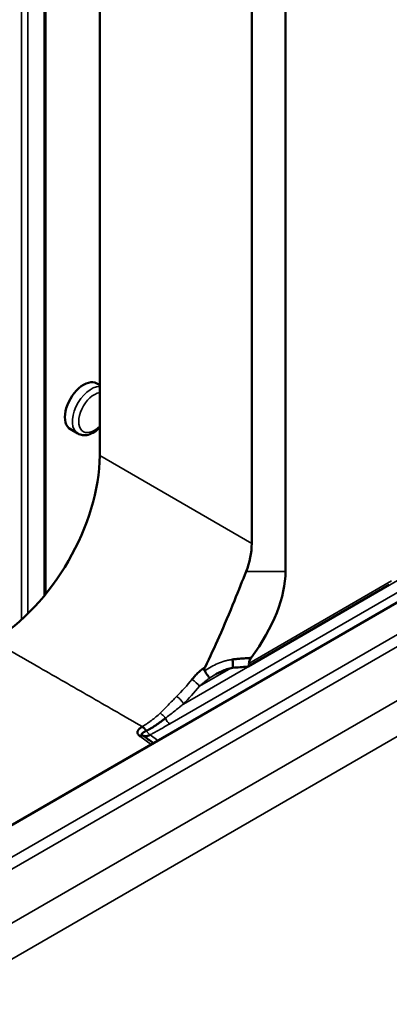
# Model space of a CAD drawing. Header units: millimetres. Extents: x 0 to 14369, y -869 to 2970.
# Tile 603 of 656: x 3699 to 3724, y 1501 to 1566. Entities that reach past the tile are written whole.
import ezdxf

# ---------------------------------------------------------------- set-up
doc = ezdxf.new("R2010")
doc.units = ezdxf.units.MM
doc.header["$LTSCALE"] = 10
doc.layers.add('Sichtbar (ISO)', color=7, linetype='Continuous', lineweight=50)
doc.layers.add('Sichtbar schmal (ISO)', color=7, linetype='Continuous', lineweight=35)

msp = doc.modelspace()

# ---------------------------------------------------------------- linework, layer by layer
at = {"layer": 'Sichtbar (ISO)'}
for p, q in [((3716.883, 1654.267), (3716.883, 1529.181)), ((3714.648, 1652.977), (3714.648, 1531.045)), ((3704.6, 1536.846), (3704.6, 1625.945)), ((3701.011, 1527.672), (3701.011, 1624.235)), ((3701.011, 1527.672), (3701.011, 1624.235)), ((3704.6, 1541.502), (3704.414, 1541.609)), ((3704.6, 1541.502), (3704.414, 1541.609)), ((3691.973, 1508.513), (3744.267, 1538.705)), ((3703.159, 1538.292), (3702.664, 1538.578)), ((3703.159, 1538.292), (3702.664, 1538.578)), ((3723.739, 1528.296), (3714.404, 1522.906)), ((3713.4, 1523.05), (3713.4, 1523.05)), ((3712.253, 1522.388), (3712.323, 1522.428)), ((3711.161, 1521.663), (3711.161, 1521.663)), ((3706.558, 1519.431), (3706.558, 1519.431)), ((3691.973, 1508.513), (3708.004, 1517.768))]:
    msp.add_line(p, q, dxfattribs=at)
for centre, major_axis, ratio, start_param, end_param in [((3703.539, 1540.093), (0.875, 1.516), 0.57735, 0, 3.141593), ((3697.519, 1532.78), (-5, -8.66), 0.578934, 0.786768, 2.354825), ((3700.525, 1531.045), (-14.123, 0), 0.578934, 2.911109, 3.141593), ((3708.429, 1524.554), (-7.652, -6.967), 0.516009, 1.952395, 2.702381), ((3707.228, 1517.905), (0.288, 0.408), 0.575771, 0.164565, 0.836278)]:
    msp.add_ellipse(centre, major_axis=major_axis, ratio=ratio, start_param=start_param, end_param=end_param, dxfattribs=at)
for points, knots in [([(3703.159, 1538.292), (3703.255, 1538.237), (3703.363, 1538.202), (3703.593, 1538.176), (3703.716, 1538.187), (3703.978, 1538.255), (3704.117, 1538.319), (3704.372, 1538.482), (3704.49, 1538.578), (3704.6, 1538.688)], [3.926991, 3.926991, 3.926991, 3.926991, 4.172192, 4.172192, 4.442035, 4.442035, 4.76494, 4.76494, 5.064295, 5.064295, 5.064295, 5.064295]), ([(3703.159, 1538.292), (3703.255, 1538.237), (3703.363, 1538.202), (3703.593, 1538.176), (3703.716, 1538.187), (3703.978, 1538.255), (3704.117, 1538.319), (3704.372, 1538.482), (3704.49, 1538.578), (3704.6, 1538.688)], [3.926991, 3.926991, 3.926991, 3.926991, 4.172192, 4.172192, 4.442035, 4.442035, 4.76494, 4.76494, 5.064295, 5.064295, 5.064295, 5.064295]), ([(3711.56, 1522.86), (3711.89, 1523.527), (3712.207, 1524.209), (3712.836, 1525.635), (3713.181, 1526.462), (3713.78, 1527.94), (3714.041, 1528.6), (3714.274, 1529.177)], [0.6167869, 0.6167869, 0.6167869, 0.6167869, 0.8361332, 0.8361332, 1.0843799, 1.0843799, 1.3005148, 1.3005148, 1.3005148, 1.3005148]), ([(3713.378, 1523.375), (3713.481, 1523.387), (3713.584, 1523.398), (3713.687, 1523.408), (3713.79, 1523.417), (3713.893, 1523.426), (3713.996, 1523.434), (3714.099, 1523.443), (3714.202, 1523.451), (3714.306, 1523.459), (3714.409, 1523.467), (3714.512, 1523.475), (3714.615, 1523.484)], [0, 0, 0, 0, 0.25, 0.25, 0.25, 0.5, 0.5, 0.5, 0.75, 0.75, 0.75, 1, 1, 1, 1]), ([(3713.378, 1523.375), (3713.383, 1523.332), (3713.386, 1523.29), (3713.39, 1523.248), (3713.393, 1523.207), (3713.395, 1523.167), (3713.397, 1523.129), (3713.399, 1523.09), (3713.4, 1523.054), (3713.401, 1523.02), (3713.401, 1522.987), (3713.401, 1522.957), (3713.4, 1522.931), (3713.4, 1522.905), (3713.398, 1522.882), (3713.397, 1522.865), (3713.395, 1522.848), (3713.392, 1522.837), (3713.389, 1522.832), (3713.388, 1522.831), (3713.387, 1522.83), (3713.386, 1522.829)], [0, 0, 0, 0, 0.125, 0.125, 0.125, 0.25, 0.25, 0.25, 0.3756362, 0.3756362, 0.3756362, 0.5, 0.5, 0.5, 0.6242237, 0.6242237, 0.6242237, 0.75, 0.75, 0.75, 0.7950407, 0.7950407, 0.7950407, 0.7950407]), ([(3714.615, 1523.484), (3714.593, 1523.455), (3714.572, 1523.424), (3714.53, 1523.351), (3714.514, 1523.317), (3714.491, 1523.259), (3714.482, 1523.227), (3714.469, 1523.168), (3714.466, 1523.139), (3714.467, 1523.112)], [-0.03273881, -0.03273881, -0.03273881, -0.03273881, -0.0270633, -0.0270633, -0.01990785, -0.01990785, -0.01003075, -0.01003075, -0.00000895, -0.00000895, -0.00000895, -0.00000895]), ([(3710.699, 1522.056), (3710.761, 1522.132), (3710.888, 1522.282), (3711.094, 1522.493), (3711.278, 1522.656), (3711.436, 1522.777), (3711.518, 1522.833), (3711.56, 1522.86)], [0, 0, 0, 0, 0.25, 0.5, 0.75, 0.875, 0.9999696, 0.9999696, 0.9999696, 0.9999696]), ([(3711.56, 1522.86), (3711.541, 1522.826), (3711.52, 1522.78), (3711.509, 1522.712), (3711.508, 1522.689), (3711.514, 1522.657), (3711.518, 1522.647), (3711.526, 1522.63), (3711.53, 1522.622), (3711.538, 1522.618)], [0.00000172, 0.00000172, 0.00000172, 0.00000172, 0.01188605, 0.01188605, 0.01748285, 0.01748285, 0.02015864, 0.02015864, 0.02227924, 0.02227924, 0.02227924, 0.02227924]), ([(3713.386, 1522.829), (3713.127, 1522.783), (3712.876, 1522.697), (3712.507, 1522.528), (3712.377, 1522.461), (3712.252, 1522.388)], [0, 0, 0, 0, 0.079916, 0.079916, 0.1245733, 0.1245733, 0.1245733, 0.1245733]), ([(3714.377, 1522.898), (3714.386, 1522.899), (3714.396, 1522.901), (3714.425, 1522.919), (3714.441, 1522.943), (3714.458, 1522.995), (3714.462, 1523.016), (3714.467, 1523.061), (3714.468, 1523.086), (3714.467, 1523.112)], [0.02895419, 0.02895419, 0.02895419, 0.02895419, 0.03624756, 0.03624756, 0.05280379, 0.05280379, 0.06121176, 0.06121176, 0.06942857, 0.06942857, 0.06942857, 0.06942857]), ([(3711.858, 1522.144), (3711.857, 1522.145), (3711.857, 1522.148), (3711.859, 1522.156), (3711.859, 1522.165), (3711.842, 1522.184), (3711.832, 1522.192), (3711.806, 1522.221), (3711.779, 1522.256), (3711.714, 1522.337), (3711.679, 1522.379), (3711.622, 1522.472), (3711.605, 1522.502), (3711.573, 1522.558), (3711.556, 1522.587), (3711.538, 1522.618)], [-0.23261, -0.23261, -0.23261, -0.23261, -0.2037836, -0.2037836, -0.1473006, -0.1473006, -0.1078732, -0.1078732, -0.0525769, -0.0525769, -0.0241802, -0.0241802, -0.0112488, -0.0112488, -0.0003759, -0.0003759, -0.0003759, -0.0003759]), ([(3707.679, 1518.661), (3707.682, 1518.663), (3707.689, 1518.666), (3707.703, 1518.673), (3707.727, 1518.685), (3707.762, 1518.703), (3707.803, 1518.724), (3707.858, 1518.754), (3707.926, 1518.792), (3708.034, 1518.855), (3708.168, 1518.937), (3708.379, 1519.077), (3708.587, 1519.225), (3708.767, 1519.358), (3708.856, 1519.425), (3708.901, 1519.459), (3708.926, 1519.478), (3708.939, 1519.488), (3708.945, 1519.493)], [0, 0, 0, 0, 0.007812, 0.015625, 0.03125, 0.0625, 0.09375, 0.125, 0.1875, 0.25, 0.375, 0.5, 0.75, 0.875, 0.9375, 0.96875, 0.984375, 1, 1, 1, 1]), ([(3707.172, 1518.737), (3707.175, 1518.741), (3707.178, 1518.745), (3707.182, 1518.749), (3707.189, 1518.757), (3707.197, 1518.766), (3707.205, 1518.774), (3707.209, 1518.779), (3707.214, 1518.783), (3707.218, 1518.788), (3707.232, 1518.8), (3707.245, 1518.812), (3707.259, 1518.823), (3707.274, 1518.836), (3707.289, 1518.848), (3707.305, 1518.86), (3707.313, 1518.866), (3707.321, 1518.873), (3707.33, 1518.879), (3707.338, 1518.886), (3707.347, 1518.893), (3707.356, 1518.899), (3707.361, 1518.903), (3707.365, 1518.906), (3707.37, 1518.909), (3707.375, 1518.912), (3707.38, 1518.916), (3707.385, 1518.919), (3707.39, 1518.922), (3707.395, 1518.925), (3707.4, 1518.928), (3707.402, 1518.93), (3707.405, 1518.932), (3707.407, 1518.933), (3707.41, 1518.934), (3707.412, 1518.936), (3707.415, 1518.937)], [0.6038627, 0.6038627, 0.6038627, 0.6038627, 0.6230692, 0.6230692, 0.6230692, 0.6666667, 0.6666667, 0.6666667, 0.6923721, 0.6923721, 0.6923721, 0.7652722, 0.7652722, 0.7652722, 0.8415223, 0.8415223, 0.8415223, 0.8806303, 0.8806303, 0.8806303, 0.9201971, 0.9201971, 0.9201971, 0.9400989, 0.9400989, 0.9400989, 0.9600491, 0.9600491, 0.9600491, 0.9800242, 0.9800242, 0.9800242, 0.9900135, 0.9900135, 0.9900135, 1, 1, 1, 1]), ([(3707.415, 1518.937), (3707.425, 1518.932), (3707.435, 1518.924), (3707.446, 1518.915), (3707.457, 1518.906), (3707.468, 1518.895), (3707.48, 1518.885), (3707.482, 1518.883), (3707.483, 1518.882), (3707.484, 1518.881), (3707.495, 1518.871), (3707.505, 1518.861), (3707.516, 1518.85), (3707.528, 1518.838), (3707.541, 1518.826), (3707.552, 1518.813), (3707.558, 1518.807), (3707.564, 1518.8), (3707.57, 1518.794), (3707.576, 1518.787), (3707.582, 1518.78), (3707.588, 1518.774), (3707.594, 1518.766), (3707.6, 1518.759), (3707.606, 1518.751), (3707.611, 1518.745), (3707.617, 1518.739), (3707.622, 1518.733), (3707.627, 1518.727), (3707.632, 1518.72), (3707.638, 1518.714), (3707.64, 1518.711), (3707.643, 1518.708), (3707.645, 1518.704), (3707.648, 1518.701), (3707.65, 1518.698), (3707.652, 1518.696), (3707.657, 1518.69), (3707.662, 1518.684), (3707.666, 1518.678), (3707.671, 1518.672), (3707.675, 1518.667), (3707.679, 1518.661)], [0, 0, 0, 0, 0.125, 0.125, 0.125, 0.25, 0.25, 0.25, 0.26446, 0.26446, 0.26446, 0.375, 0.375, 0.375, 0.5, 0.5, 0.5, 0.561592, 0.561592, 0.561592, 0.625, 0.625, 0.625, 0.692809, 0.692809, 0.692809, 0.75, 0.75, 0.75, 0.814017, 0.814017, 0.814017, 0.845449, 0.845449, 0.845449, 0.875, 0.875, 0.875, 0.9375, 0.9375, 0.9375, 1, 1, 1, 1]), ([(3707.093, 1518.566), (3707.093, 1518.575), (3707.093, 1518.583), (3707.095, 1518.592), (3707.097, 1518.605), (3707.101, 1518.618), (3707.105, 1518.631), (3707.11, 1518.644), (3707.116, 1518.657), (3707.124, 1518.669), (3707.131, 1518.682), (3707.139, 1518.695), (3707.149, 1518.708), (3707.156, 1518.718), (3707.164, 1518.728), (3707.172, 1518.737)], [0.3333333, 0.3333333, 0.3333333, 0.3333333, 0.3713361, 0.3713361, 0.3713361, 0.4307505, 0.4307505, 0.4307505, 0.4924241, 0.4924241, 0.4924241, 0.5564876, 0.5564876, 0.5564876, 0.6038627, 0.6038627, 0.6038627, 0.6038627]), ([(3707.247, 1518.302), (3707.243, 1518.306), (3707.239, 1518.309), (3707.236, 1518.313), (3707.232, 1518.317), (3707.228, 1518.321), (3707.225, 1518.324), (3707.218, 1518.332), (3707.211, 1518.339), (3707.204, 1518.346), (3707.191, 1518.36), (3707.179, 1518.374), (3707.168, 1518.388), (3707.157, 1518.402), (3707.147, 1518.416), (3707.138, 1518.429), (3707.129, 1518.443), (3707.122, 1518.457), (3707.115, 1518.47), (3707.109, 1518.484), (3707.104, 1518.498), (3707.101, 1518.511), (3707.097, 1518.525), (3707.095, 1518.539), (3707.094, 1518.552), (3707.093, 1518.557), (3707.093, 1518.561), (3707.093, 1518.566)], [0.0000001, 0.0000001, 0.0000001, 0.0000001, 0.0131107, 0.0131107, 0.0131107, 0.0261513, 0.0261513, 0.0261513, 0.0520619, 0.0520619, 0.0520619, 0.1034633, 0.1034633, 0.1034633, 0.1547742, 0.1547742, 0.1547742, 0.2065544, 0.2065544, 0.2065544, 0.2594177, 0.2594177, 0.2594177, 0.3141135, 0.3141135, 0.3141135, 0.3333333, 0.3333333, 0.3333333, 0.3333333]), ([(3707.434, 1518.347), (3707.433, 1518.348), (3707.433, 1518.348), (3707.432, 1518.348), (3707.42, 1518.353), (3707.41, 1518.357), (3707.401, 1518.363), (3707.393, 1518.368), (3707.386, 1518.373), (3707.38, 1518.38), (3707.375, 1518.386), (3707.371, 1518.392), (3707.368, 1518.399), (3707.366, 1518.406), (3707.364, 1518.413), (3707.365, 1518.42), (3707.365, 1518.427), (3707.367, 1518.434), (3707.369, 1518.441), (3707.372, 1518.448), (3707.376, 1518.455), (3707.381, 1518.462), (3707.386, 1518.468), (3707.391, 1518.475), (3707.398, 1518.483), (3707.405, 1518.49), (3707.414, 1518.498), (3707.423, 1518.506), (3707.432, 1518.515), (3707.442, 1518.523), (3707.453, 1518.531), (3707.463, 1518.54), (3707.474, 1518.547), (3707.485, 1518.555), (3707.495, 1518.562), (3707.506, 1518.568), (3707.518, 1518.575), (3707.529, 1518.581), (3707.541, 1518.586), (3707.554, 1518.592), (3707.567, 1518.598), (3707.58, 1518.605), (3707.594, 1518.612), (3707.601, 1518.616), (3707.608, 1518.619), (3707.615, 1518.623), (3707.622, 1518.627), (3707.629, 1518.632), (3707.636, 1518.636), (3707.64, 1518.638), (3707.643, 1518.641), (3707.647, 1518.643), (3707.65, 1518.645), (3707.654, 1518.647), (3707.658, 1518.649), (3707.661, 1518.652), (3707.665, 1518.654), (3707.668, 1518.656), (3707.672, 1518.658), (3707.675, 1518.66), (3707.679, 1518.661)], [0.0599209, 0.0599209, 0.0599209, 0.0599209, 0.0625, 0.0625, 0.0625, 0.125, 0.125, 0.125, 0.1875, 0.1875, 0.1875, 0.25, 0.25, 0.25, 0.3125, 0.3125, 0.3125, 0.375, 0.375, 0.375, 0.4375, 0.4375, 0.4375, 0.5, 0.5, 0.5, 0.5625, 0.5625, 0.5625, 0.625, 0.625, 0.625, 0.6875, 0.6875, 0.6875, 0.75, 0.75, 0.75, 0.8125, 0.8125, 0.8125, 0.875, 0.875, 0.875, 0.90625, 0.90625, 0.90625, 0.9375, 0.9375, 0.9375, 0.953125, 0.953125, 0.953125, 0.96875, 0.96875, 0.96875, 0.984375, 0.984375, 0.984375, 1, 1, 1, 1]), ([(3707.434, 1518.347), (3707.434, 1518.347), (3707.434, 1518.347), (3707.436, 1518.347), (3707.438, 1518.346), (3707.444, 1518.344), (3707.448, 1518.343), (3707.452, 1518.342), (3707.453, 1518.341), (3707.455, 1518.341)], [0.00103194, 0.00103194, 0.00103194, 0.00103194, 0.002141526, 0.002141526, 0.003929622, 0.003929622, 0.005594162, 0.005594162, 0.006075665, 0.006075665, 0.006075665, 0.006075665]), ([(3707.452, 1518.341), (3707.452, 1518.341), (3707.452, 1518.341), (3707.451, 1518.341), (3707.449, 1518.342), (3707.446, 1518.343), (3707.444, 1518.344)], [0.02982915, 0.02982915, 0.02982915, 0.02982915, 0.03125, 0.03125, 0.03125, 0.04265191, 0.04265191, 0.04265191, 0.04265191]), ([(3707.931, 1518.39), (3707.926, 1518.388), (3707.921, 1518.385), (3707.917, 1518.382), (3707.912, 1518.38), (3707.907, 1518.377), (3707.902, 1518.375), (3707.897, 1518.373), (3707.892, 1518.37), (3707.888, 1518.368), (3707.883, 1518.366), (3707.878, 1518.364), (3707.873, 1518.361), (3707.863, 1518.357), (3707.854, 1518.353), (3707.844, 1518.349), (3707.834, 1518.345), (3707.825, 1518.342), (3707.815, 1518.339), (3707.805, 1518.335), (3707.796, 1518.332), (3707.786, 1518.33), (3707.776, 1518.327), (3707.767, 1518.324), (3707.757, 1518.322), (3707.748, 1518.32), (3707.738, 1518.318), (3707.728, 1518.316), (3707.719, 1518.314), (3707.709, 1518.313), (3707.7, 1518.312), (3707.69, 1518.311), (3707.68, 1518.31), (3707.671, 1518.309), (3707.661, 1518.308), (3707.652, 1518.308), (3707.642, 1518.308), (3707.633, 1518.308), (3707.623, 1518.308), (3707.614, 1518.308), (3707.604, 1518.309), (3707.595, 1518.31), (3707.586, 1518.31), (3707.576, 1518.311), (3707.567, 1518.313), (3707.557, 1518.314), (3707.548, 1518.316), (3707.539, 1518.318), (3707.529, 1518.32), (3707.52, 1518.322), (3707.511, 1518.324), (3707.502, 1518.327), (3707.492, 1518.329), (3707.483, 1518.332), (3707.474, 1518.335)], [0, 0, 0, 0, 0.03125, 0.03125, 0.03125, 0.0625, 0.0625, 0.0625, 0.09375, 0.09375, 0.09375, 0.125, 0.125, 0.125, 0.1875, 0.1875, 0.1875, 0.25, 0.25, 0.25, 0.3125, 0.3125, 0.3125, 0.375, 0.375, 0.375, 0.4375, 0.4375, 0.4375, 0.5, 0.5, 0.5, 0.5625, 0.5625, 0.5625, 0.625, 0.625, 0.625, 0.6875, 0.6875, 0.6875, 0.75, 0.75, 0.75, 0.8125, 0.8125, 0.8125, 0.875, 0.875, 0.875, 0.9375, 0.9375, 0.9375, 1, 1, 1, 1])]:
    msp.add_open_spline(points, degree=3, knots=knots, dxfattribs=at)
for points in [[(3714.377, 1522.898), (3714.047, 1522.872), (3713.716, 1522.853), (3713.386, 1522.827)], [(3707.474, 1518.335), (3707.703, 1518.174), (3707.925, 1518.015), (3708.152, 1517.854)]]:
    msp.add_open_spline(points, degree=3, dxfattribs=at)
at = {"layer": 'Sichtbar schmal (ISO)'}
for p, q in [((3700.923, 1624.193), (3700.923, 1527.565)), ((3700.923, 1527.565), (3700.923, 1624.193)), ((3699.438, 1623.744), (3699.438, 1526.012)), ((3699.438, 1526.012), (3699.438, 1623.744)), ((3699.862, 1526.41), (3699.862, 1623.799)), ((3699.862, 1623.799), (3699.862, 1526.41)), ((3746.133, 1537.654), (3693.549, 1507.295)), ((3693.892, 1506.691), (3746.379, 1536.995)), ((3709.235, 1519.116), (3740.939, 1537.42)), ((3710.137, 1520.431), (3739.367, 1537.307)), ((3714.648, 1531.045), (3704.6, 1536.846)), ((3745.945, 1533.177), (3677.018, 1493.382)), ((3679.053, 1492.185), (3746.909, 1531.361)), ((3716.883, 1529.181), (3714.274, 1529.177)), ((3714.467, 1523.112), (3723.891, 1528.559)), ((3711.2, 1521.611), (3713.269, 1522.806)), ((3711.893, 1522.848), (3711.893, 1522.848)), ((3711.482, 1521.856), (3711.483, 1521.856)), ((3708.004, 1517.768), (3707.247, 1518.302)), ((3707.446, 1518.343), (3707.445, 1518.342)), ((3708.449, 1518.025), (3707.931, 1518.39))]:
    msp.add_line(p, q, dxfattribs=at)
for centre, major_axis, ratio, start_param, end_param in [((3704.034, 1539.808), (0.875, 1.516), 0.57735, 0.310619, 3.141593), ((3704.034, 1539.808), (-0.875, -1.516), 0.57735, 3.452212, 6.283185), ((3704.246, 1539.685), (-0.725, -1.256), 0.57735, 3.574937, 7.420637), ((3704.246, 1539.685), (-0.725, -1.256), 0.57735, 3.574937, 7.420637), ((3713.57, 1522.695), (-0.5, -0.866), 0.515421, 4.263583, 4.263667), ((3707.217, 1527.186), (4.992, 8.648), 0.580508, 4.280363, 4.438395), ((3707.57, 1526.982), (-5.244, -9.082), 0.57735, 1.138937, 1.296927), ((3709.254, 1519.513), (0.25, -0.433), 0.57735, 4.434794, 5.445428)]:
    msp.add_ellipse(centre, major_axis=major_axis, ratio=ratio, start_param=start_param, end_param=end_param, dxfattribs=at)
for points in [[(3707.415, 1518.937), (3706.319, 1519.569), (3704.125, 1520.832), (3700.828, 1522.721), (3698.635, 1523.983), (3697.538, 1524.615)], [(3711.2, 1521.611), (3711.117, 1521.734), (3710.874, 1521.95), (3710.699, 1522.056)], [(3688.06, 1471.88), (3708.703, 1483.698), (3729.306, 1495.543), (3749.868, 1507.415)]]:
    msp.add_open_spline(points, degree=3, dxfattribs=at)
for points, knots in [([(3711.538, 1522.618), (3711.677, 1522.716), (3711.96, 1522.897), (3712.407, 1523.121), (3712.801, 1523.261), (3713.127, 1523.338), (3713.294, 1523.365), (3713.378, 1523.375)], [0, 0, 0, 0, 0.249943, 0.499962, 0.749981, 0.874991, 1, 1, 1, 1]), ([(3711.858, 1522.144), (3711.828, 1522.123), (3711.799, 1522.102), (3711.77, 1522.081), (3711.741, 1522.06), (3711.712, 1522.039), (3711.684, 1522.017), (3711.627, 1521.973), (3711.572, 1521.929), (3711.517, 1521.884), (3711.462, 1521.839), (3711.409, 1521.794), (3711.356, 1521.749), (3711.303, 1521.703), (3711.251, 1521.657), (3711.2, 1521.611)], [0.0018566, 0.0018566, 0.0018566, 0.0018566, 0.125, 0.125, 0.125, 0.25, 0.25, 0.25, 0.5, 0.5, 0.5, 0.75, 0.75, 0.75, 1, 1, 1, 1]), ([(3712.252, 1522.388), (3712.239, 1522.38), (3712.105, 1522.302), (3711.974, 1522.22), (3711.858, 1522.144)], [0.7231713, 0.7231713, 0.7231713, 0.7231713, 0.75, 1, 1, 1, 1]), ([(3708.594, 1519.825), (3708.639, 1519.868), (3708.727, 1519.955), (3708.905, 1520.133), (3709.128, 1520.362), (3709.402, 1520.644), (3709.59, 1520.836), (3709.686, 1520.933)], [0, 0, 0, 0, 0.125, 0.25, 0.5, 0.75, 1, 1, 1, 1]), ([(3710.137, 1520.431), (3710.137, 1520.433), (3710.136, 1520.436), (3710.135, 1520.438), (3710.134, 1520.441), (3710.133, 1520.443), (3710.131, 1520.445), (3710.129, 1520.45), (3710.127, 1520.455), (3710.125, 1520.46), (3710.12, 1520.47), (3710.114, 1520.481), (3710.108, 1520.491), (3710.102, 1520.502), (3710.096, 1520.513), (3710.089, 1520.524), (3710.082, 1520.535), (3710.074, 1520.546), (3710.066, 1520.558), (3710.051, 1520.58), (3710.033, 1520.604), (3710.014, 1520.627), (3709.995, 1520.651), (3709.975, 1520.675), (3709.954, 1520.698), (3709.912, 1520.745), (3709.867, 1520.79), (3709.821, 1520.83), (3709.775, 1520.871), (3709.729, 1520.906), (3709.686, 1520.933)], [0, 0, 0, 0, 0.015625, 0.015625, 0.015625, 0.03125, 0.03125, 0.03125, 0.0625, 0.0625, 0.0625, 0.125, 0.125, 0.125, 0.1875, 0.1875, 0.1875, 0.25, 0.25, 0.25, 0.375, 0.375, 0.375, 0.5, 0.5, 0.5, 0.75, 0.75, 0.75, 1, 1, 1, 1]), ([(3710.137, 1520.431), (3710.086, 1520.391), (3709.984, 1520.31), (3709.783, 1520.149), (3709.435, 1519.872), (3709.141, 1519.642), (3708.945, 1519.493)], [0, 0, 0, 0, 0.125, 0.25, 0.5, 1, 1, 1, 1]), ([(3707.415, 1518.937), (3707.467, 1518.967), (3707.569, 1519.03), (3707.72, 1519.129), (3707.871, 1519.233), (3708.072, 1519.379), (3708.316, 1519.57), (3708.504, 1519.738), (3708.594, 1519.825)], [0, 0, 0, 0, 0.125, 0.25, 0.375, 0.5, 0.75, 1, 1, 1, 1]), ([(3708.594, 1519.825), (3708.61, 1519.817), (3708.642, 1519.798), (3708.691, 1519.765), (3708.74, 1519.727), (3708.788, 1519.684), (3708.833, 1519.638), (3708.876, 1519.591), (3708.907, 1519.55), (3708.93, 1519.517), (3708.94, 1519.501), (3708.945, 1519.493)], [0, 0, 0, 0, 0.125, 0.25, 0.375, 0.5, 0.625, 0.75, 0.875, 0.9375, 1, 1, 1, 1]), ([(3707.931, 1518.39), (3707.935, 1518.392), (3707.942, 1518.396), (3707.955, 1518.403), (3707.98, 1518.416), (3708.014, 1518.435), (3708.055, 1518.457), (3708.11, 1518.487), (3708.178, 1518.525), (3708.341, 1518.616), (3708.583, 1518.753), (3708.851, 1518.906), (3709.042, 1519.012), (3709.138, 1519.064), (3709.187, 1519.09), (3709.215, 1519.105), (3709.228, 1519.112), (3709.235, 1519.116)], [0, 0, 0, 0, 0.007812, 0.015625, 0.03125, 0.0625, 0.09375, 0.125, 0.1875, 0.25, 0.5, 0.75, 0.875, 0.9375, 0.96875, 0.984375, 1, 1, 1, 1]), ([(3707.931, 1518.39), (3707.909, 1518.405), (3707.887, 1518.422), (3707.865, 1518.442), (3707.854, 1518.452), (3707.843, 1518.463), (3707.832, 1518.475), (3707.822, 1518.486), (3707.811, 1518.498), (3707.801, 1518.51), (3707.791, 1518.523), (3707.78, 1518.535), (3707.77, 1518.548), (3707.76, 1518.561), (3707.749, 1518.573), (3707.739, 1518.586), (3707.728, 1518.599), (3707.718, 1518.611), (3707.708, 1518.624), (3707.703, 1518.63), (3707.698, 1518.637), (3707.693, 1518.643), (3707.688, 1518.649), (3707.683, 1518.655), (3707.679, 1518.661)], [0, 0, 0, 0, 0.25, 0.25, 0.25, 0.375, 0.375, 0.375, 0.5, 0.5, 0.5, 0.625, 0.625, 0.625, 0.75, 0.75, 0.75, 0.875, 0.875, 0.875, 0.9375, 0.9375, 0.9375, 1, 1, 1, 1])]:
    msp.add_open_spline(points, degree=3, knots=knots, dxfattribs=at)

doc.saveas('drawing.dxf')
